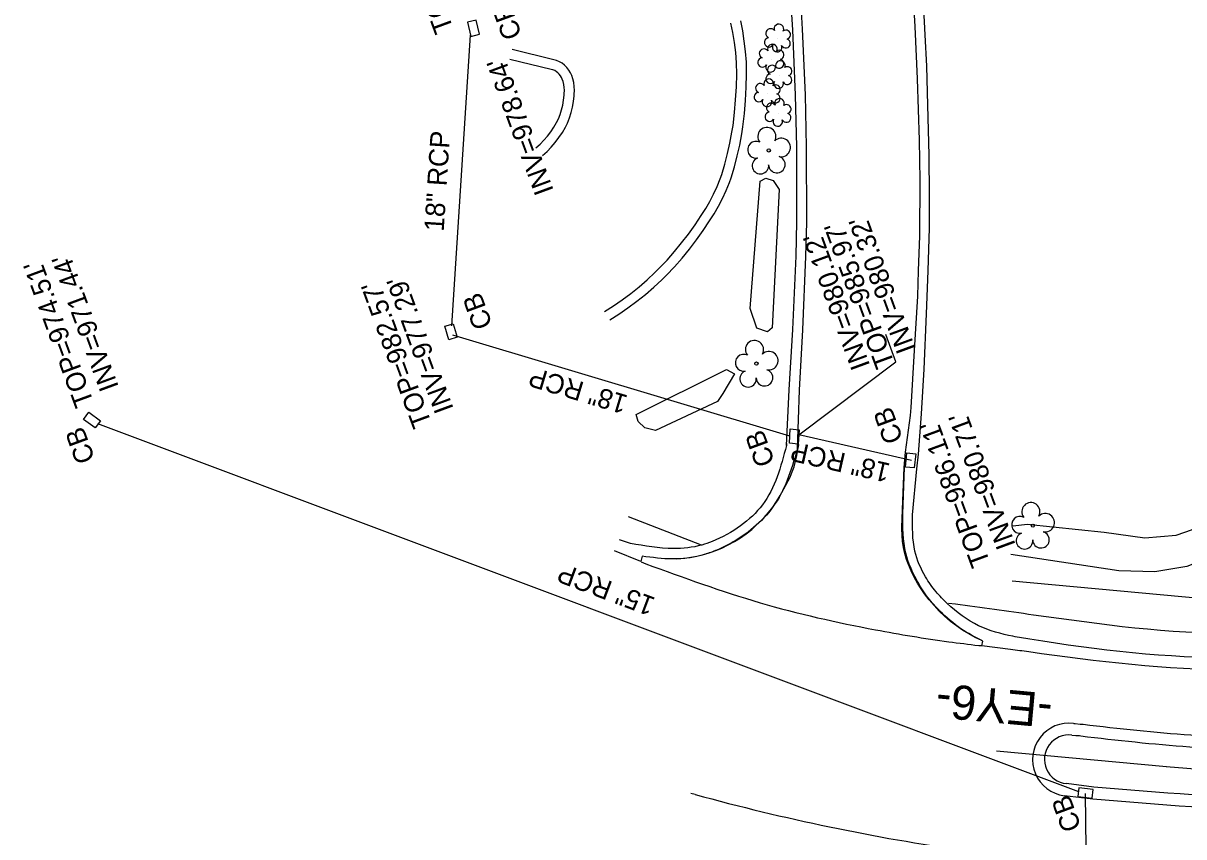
# Model space of a CAD drawing. Extents: x 1611576 to 1617186, y 899279 to 905462.
# Drawn here: x 1615716.5 to 1615954.6, y 904021 to 904187.9 of the extents above; entities that cross this region are included whole.
import ezdxf

# ---------------------------------------------------------------- set-up
doc = ezdxf.new("R2010")
doc.units = 0
for name, color, linetype in [('Exist Horizontal Alignment', 7, 'Continuous'), ('Exist Horizontal Alignment Direction Label', 7, 'Continuous'), ('Exist Right of Way Line', 7, 'Continuous'), ('Exist Roads Curbs', 7, 'Continuous'), ('Exist Roads EOP', 7, 'Continuous'), ('Exist Roads EOP Other', 7, 'Continuous'), ('Exist Roads EOT', 7, 'Continuous'), ('Exist Structure Minor Catch Basin', 7, 'Continuous'), ('Exist Structure Minor Catch Basin Leader', 7, 'Continuous'), ('Exist Structure Minor Catch Basin Text', 7, 'Continuous'), ('Exist Structure Minor Catch Basin Top Elevation', 7, 'Continuous'), ('Exist Structure Minor Pipes RCP 15 Inch', 7, 'Continuous'), ('Exist Structure Minor Pipes RCP 15 Inch Invert', 7, 'Continuous'), ('Exist Structure Minor Pipes RCP 15 Inch Text', 7, 'Continuous'), ('Exist Structure Minor Pipes RCP 18 Inch', 7, 'Continuous'), ('Exist Structure Minor Pipes RCP 18 Inch Invert', 7, 'Continuous'), ('Exist Structure Minor Pipes RCP 18 Inch Text', 7, 'Continuous'), ('Exist Vegetation Hedge Row', 7, 'Continuous'), ('Exist Vegetation Shrub CELL', 7, 'Continuous'), ('Exist Vegetation Tree CELL', 7, 'Continuous')]:
    doc.layers.add(name, color=color, linetype=linetype)

msp = doc.modelspace()

# ---------------------------------------------------------------- linework, layer by layer
at = {"layer": 'Exist Horizontal Alignment'}
msp.add_line((1615916.17, 904038.64), (1615951, 904035.43), dxfattribs=at)
msp.add_arc((1615982.39, 904376.05), 342.06, 264.7333, 287.2667, dxfattribs=at)
at = {"layer": 'Exist Right of Way Line'}
msp.add_line((1615919.38, 904073.49), (1615954.21, 904070.28), dxfattribs=at)
msp.add_arc((1615982.39, 904376.05), 307.06, 264.7333, 287.2667, dxfattribs=at)
at = {"layer": 'Exist Roads Curbs'}
for p, q in [((1615873.09, 904101.7), (1615873.06, 904101.28)), ((1615898.96, 904087.08), (1615899.79, 904096.52)), ((1615841.08, 904081.2), (1615838.85, 904081.9)), ((1615933.17, 904041.78), (1615933.45, 904041.7)), ((1615936.16, 904031.22), (1615930.53, 904031.95))]:
    msp.add_line(p, q, dxfattribs=at)
for points in [[(1615899.79, 904096.52), (1615900.18, 904099.49), (1615900.77, 904107.74), (1615901.33, 904116.93), (1615901.83, 904128.29), (1615902.14, 904137.09), (1615902.4, 904145.94), (1615902.44, 904152.54), (1615902.38, 904160.85), (1615902.1, 904171.04), (1615901.84, 904179.09), (1615901.55, 904185.49), (1615901.14, 904193.58), (1615900.6, 904201.84), (1615899.96, 904208.86), (1615899.17, 904216.8), (1615898.31, 904224.32), (1615897.3, 904232.49), (1615896.4, 904239.36), (1615895.25, 904247.03), (1615893.5, 904257.65)], [(1615873.06, 904101.28), (1615873.63, 904112.68), (1615874.39, 904125.07), (1615875.04, 904140.12), (1615875.19, 904147.13), (1615875.17, 904162.5), (1615874.94, 904173.09), (1615874.35, 904186.53), (1615873.89, 904193.95), (1615873.05, 904204.18), (1615872.42, 904211.71), (1615871.45, 904220.8), (1615870.59, 904227.98), (1615869.39, 904236.37), (1615866.57, 904254.69)], [(1615836.81, 904127.04), (1615838.69, 904128.23), (1615840.55, 904129.51), (1615842.36, 904130.85), (1615844.13, 904132.26), (1615845.84, 904133.73), (1615847.49, 904135.26), (1615848.44, 904136.19), (1615850.08, 904137.92), (1615851.65, 904139.71), (1615853.17, 904141.54), (1615854.61, 904143.43), (1615856, 904145.36), (1615857.29, 904147.32), (1615858.24, 904148.8), (1615859.14, 904150.35), (1615859.96, 904151.94), (1615860.71, 904153.57), (1615861.38, 904155.22), (1615861.74, 904156.19), (1615862.4, 904158.42), (1615862.98, 904160.65), (1615863.49, 904162.9), (1615863.9, 904165.16), (1615864.14, 904166.65), (1615864.45, 904169.34), (1615864.68, 904172.04), (1615864.83, 904174.73), (1615864.9, 904177.43), (1615864.89, 904179.86), (1615864.7, 904182.06), (1615864.43, 904184.2), (1615864.09, 904186.33), (1615863.68, 904188.35)], [(1615821.65, 904162.31), (1615822.53, 904163.1), (1615823.32, 904163.89), (1615824.06, 904164.73), (1615824.74, 904165.62), (1615825.36, 904166.55), (1615825.92, 904167.52), (1615826.29, 904168.24), (1615826.65, 904169.15), (1615826.95, 904170.12), (1615827.18, 904171.1), (1615827.35, 904172.1), (1615827.45, 904173.14), (1615827.47, 904173.42), (1615827.51, 904174.13), (1615827.48, 904174.72), (1615827.4, 904175.31), (1615827.26, 904175.89), (1615827.09, 904176.37), (1615826.92, 904176.77), (1615826.71, 904177.11), (1615826.47, 904177.42), (1615826.19, 904177.7), (1615825.88, 904177.94), (1615825.54, 904178.15), (1615825.16, 904178.31), (1615824.83, 904178.41), (1615816.33, 904180.46)], [(1615931.63, 904041.88), (1615932.4, 904041.81), (1615933.17, 904041.78)]]:
    msp.add_lwpolyline(points, dxfattribs=at)
msp.add_ellipse((1615930.99, 904036.92), major_axis=(-2.73, -4.18), ratio=0.999289, start_param=3.591477, end_param=6.769643, dxfattribs=at)
for points in [[(1616117.5, 904141.64), (1616119.61, 904131.89), (1616118.86, 904120.99), (1616117.54, 904115.53), (1616115.97, 904111.79), (1616113.21, 904107), (1616110.89, 904103.69), (1616104.9, 904097.71), (1616096.36, 904092.38), (1616065.87, 904079.76), (1616033.72, 904069.07), (1616000.54, 904061.43), (1615965.3, 904057.76), (1615923.02, 904061.54), (1615919.54, 904062.14), (1615912.5, 904064.32), (1615906.06, 904068.89), (1615903.75, 904071.29), (1615901.6, 904074.35), (1615899.43, 904079.59), (1615898.96, 904087.08)], [(1615873.06, 904101.28), (1615868.15, 904089.1), (1615863.66, 904084.81), (1615857.82, 904081.58), (1615855.69, 904080.86), (1615849.88, 904080.14), (1615841.08, 904081.2)], [(1615933.45, 904041.7), (1615955.8, 904039.5), (1615996.5, 904039.58), (1616026.82, 904042.27), (1616053.3, 904046.56), (1616074.92, 904051.74), (1616097, 904058.32)], [(1616097.28, 904047.76), (1616058.24, 904037.32), (1616017.59, 904031.47), (1615976.53, 904028.93), (1615936.16, 904031.22)]]:
    msp.add_spline(points, degree=3, dxfattribs=at)
at = {"layer": 'Exist Roads EOP'}
for p, q in [((1615875.55, 904101.49), (1615875.47, 904101.02)), ((1615896.95, 904087.21), (1615897.3, 904096.73)), ((1615913.16, 904060.17), (1615913.33, 904061.16)), ((1615919.06, 904059.46), (1615913.16, 904060.17)), ((1615933.35, 904044.14), (1615933.92, 904044.1)), ((1615935.89, 904028.72), (1615930.08, 904029.44))]:
    msp.add_line(p, q, dxfattribs=at)
for points in [[(1615843.47, 904078.58), (1615843.19, 904077.51), (1615837.77, 904079.69)], [(1615931.99, 904044.27), (1615932.27, 904044.23), (1615933.35, 904044.14)]]:
    msp.add_lwpolyline(points, dxfattribs=at)
msp.add_ellipse((1615931.03, 904036.86), major_axis=(-4.43, -6.02), ratio=0.998974, start_param=3.648024, end_param=6.790921, dxfattribs=at)
for points in [[(1616119.62, 904142.34), (1616122.11, 904132.17), (1616121.32, 904120.53), (1616119.78, 904114.71), (1616118.22, 904110.85), (1616115.45, 904105.64), (1616112.79, 904102.18), (1616106.49, 904095.88), (1616097.4, 904090.23), (1616066.74, 904077.37), (1616034.38, 904066.74), (1616001.17, 904059.04), (1615965.14, 904055.31), (1615922.78, 904058.94), (1615919.06, 904059.46)], [(1615875.47, 904101.02), (1615870.72, 904089.28), (1615862.14, 904081.49), (1615858.81, 904079.84), (1615856.29, 904078.93), (1615849.72, 904078), (1615843.47, 904078.58)], [(1615913.33, 904061.16), (1615908.86, 904063.71), (1615904.56, 904067.32), (1615902.11, 904070.03), (1615899.96, 904073.38), (1615897.55, 904079.2), (1615896.95, 904087.21)], [(1615933.92, 904044.1), (1615956.01, 904041.93), (1615996.4, 904042.04), (1616026.66, 904044.72), (1616052.83, 904049.09), (1616074.4, 904054.13), (1616095.78, 904060.53)], [(1616097.99, 904045.33), (1616058.52, 904034.87), (1616017.88, 904028.96), (1615976.43, 904026.45), (1615935.89, 904028.72)]]:
    msp.add_spline(points, degree=3, dxfattribs=at)
at = {"layer": 'Exist Roads EOP Other'}
for p, q in [((1615855.64, 904080.86), (1615840.69, 904086.62)), ((1615907.72, 904068.75), (1615906.28, 904068.84))]:
    msp.add_line(p, q, dxfattribs=at)
for points in [[(1615850.52, 904078.06), (1615851.93, 904078.15), (1615853.33, 904078.32), (1615854.71, 904078.58), (1615856.08, 904078.9), (1615857.43, 904079.31), (1615858.76, 904079.79), (1615859.83, 904080.25), (1615861.14, 904080.88), (1615862.4, 904081.58), (1615863.63, 904082.35), (1615864.81, 904083.18), (1615865.94, 904084.08), (1615867.02, 904085.04), (1615868.05, 904086.05), (1615868.47, 904086.51), (1615869.39, 904087.56), (1615870.26, 904088.66), (1615871.05, 904089.81), (1615871.79, 904091), (1615872.45, 904092.23), (1615872.52, 904092.38), (1615873.8, 904094.8), (1615874.26, 904095.85), (1615874.64, 904096.93), (1615874.94, 904098.03), (1615875.17, 904099.15), (1615875.32, 904100.28), (1615875.35, 904100.57), (1615875.75, 904112.62), (1615876.44, 904124.97), (1615877.08, 904140.06), (1615877.24, 904147.11), (1615877.21, 904162.52), (1615876.98, 904173.16), (1615876.39, 904186.64), (1615875.93, 904194.1)], [(1615913.18, 904061.27), (1615911.81, 904061.92), (1615910.48, 904062.64), (1615909.2, 904063.43), (1615907.95, 904064.29), (1615906.75, 904065.21), (1615906.68, 904065.27), (1615905.51, 904066.27), (1615904.4, 904067.33), (1615903.35, 904068.45), (1615902.35, 904069.62), (1615901.42, 904070.83), (1615900.71, 904071.86), (1615899.96, 904073.06), (1615899.27, 904074.29), (1615898.65, 904075.56), (1615898.1, 904076.86), (1615897.71, 904077.93), (1615897.36, 904079.14), (1615897.09, 904080.36), (1615896.89, 904081.61), (1615896.78, 904082.86), (1615896.74, 904084.11), (1615896.75, 904084.47), (1615896.92, 904089.91), (1615897.2, 904096.76), (1615897.48, 904099.9), (1615898.5, 904107.41), (1615898.67, 904109.06), (1615899.37, 904120.77), (1615900, 904131.92), (1615900.17, 904137.07), (1615900.43, 904144.27), (1615900.52, 904155.67), (1615900.38, 904163.91), (1615899.94, 904176.46), (1615899.48, 904187.22), (1615899.03, 904195.42)], [(1615835.72, 904128.77), (1615837.56, 904129.93), (1615839.36, 904131.17), (1615841.12, 904132.47), (1615842.83, 904133.83), (1615844.48, 904135.25), (1615846.08, 904136.74), (1615846.99, 904137.62), (1615848.58, 904139.3), (1615850.1, 904141.03), (1615851.57, 904142.81), (1615852.97, 904144.64), (1615854.32, 904146.52), (1615855.59, 904148.44), (1615856.5, 904149.86), (1615857.35, 904151.33), (1615858.13, 904152.84), (1615858.84, 904154.38), (1615859.48, 904155.95), (1615859.8, 904156.83), (1615860.44, 904158.97), (1615861, 904161.13), (1615861.49, 904163.31), (1615861.9, 904165.5), (1615862.12, 904166.93), (1615862.42, 904169.55), (1615862.64, 904172.18), (1615862.79, 904174.82), (1615862.86, 904177.46), (1615862.85, 904179.77), (1615862.67, 904181.85), (1615862.42, 904183.91), (1615862.08, 904185.96), (1615861.68, 904187.92)], [(1615823.01, 904160.77), (1615823.95, 904161.6), (1615824.83, 904162.49), (1615825.65, 904163.43), (1615826.41, 904164.42), (1615827.11, 904165.45), (1615827.73, 904166.53), (1615828.17, 904167.39), (1615828.59, 904168.47), (1615828.94, 904169.57), (1615829.2, 904170.69), (1615829.39, 904171.83), (1615829.51, 904172.98), (1615829.52, 904173.31), (1615829.57, 904174.11), (1615829.54, 904174.9), (1615829.43, 904175.7), (1615829.24, 904176.47), (1615829.01, 904177.13), (1615828.75, 904177.72), (1615828.41, 904178.28), (1615828.01, 904178.79), (1615827.55, 904179.25), (1615827.04, 904179.65), (1615826.48, 904179.98), (1615825.89, 904180.24), (1615825.38, 904180.4), (1615816.81, 904182.46)]]:
    msp.add_lwpolyline(points, dxfattribs=at)
msp.add_spline([(1616106.96, 904106.8), (1616101.73, 904101.46), (1616094.3, 904096.91), (1616063.81, 904084.29), (1616032.43, 904073.94), (1615999.62, 904066.32), (1615965.45, 904062.7), (1615923.72, 904066.51), (1615907.72, 904068.75)], degree=3, dxfattribs=at)
at = {"layer": 'Exist Roads EOT'}
for p, q in [((1615843.29, 904077.41), (1615844.2, 904077.02)), ((1615912.51, 904060.26), (1615913.08, 904060.29)), ((1615854.37, 904029.72), (1615853.45, 904029.9))]:
    msp.add_line(p, q, dxfattribs=at)
msp.add_ellipse((1615972.71, 904454.31), major_axis=(399.48, 187.91), ratio=0.997263, start_param=4.002237, end_param=4.130845, dxfattribs=at)
msp.add_spline([(1615844.2, 904077.02), (1615867.65, 904069.04), (1615891.35, 904063.48), (1615906.39, 904061.04), (1615912.51, 904060.26)], degree=3, dxfattribs=at)
at = {"layer": 'Exist Structure Minor Catch Basin'}
for points in [[(1615808.34, 904185.18), (1615810.09, 904185.63), (1615809.39, 904188.47), (1615807.64, 904188.07), (1615808.34, 904185.18)], [(1615802.97, 904125.74), (1615804.7, 904126.26), (1615805.53, 904123.47), (1615803.81, 904122.95), (1615802.97, 904125.74)], [(1615732.37, 904106.31), (1615731.27, 904104.87), (1615728.88, 904106.62), (1615729.97, 904108.09), (1615732.37, 904106.31)], [(1615873.86, 904104.68), (1615875.71, 904104.51), (1615875.46, 904101.54), (1615873.67, 904101.75), (1615873.86, 904104.68)], [(1615899.3, 904096.67), (1615897.47, 904096.83), (1615897.76, 904099.79), (1615899.63, 904099.56), (1615899.3, 904096.67)], [(1615933.06, 904031.04), (1615932.86, 904029.28), (1615935.81, 904028.92), (1615936.01, 904030.72), (1615933.06, 904031.04)]]:
    msp.add_lwpolyline(points, dxfattribs=at)
at = {"layer": 'Exist Structure Minor Catch Basin Leader'}
for points in [[(1615875.61, 904103.46), (1615895.54, 904118.41), (1615893.47, 904124.04)], [(1615934.33, 904029.89), (1615934.75, 903996.19), (1615936.83, 903990.56)]]:
    msp.add_lwpolyline(points, dxfattribs=at)
at = {"layer": 'Exist Structure Minor Pipes RCP 15 Inch'}
msp.add_line((1615933.05, 904030.25), (1615731.82, 904105.72), dxfattribs=at)
msp.add_line((1615933.05, 904030.25), (1615731.82, 904105.72), dxfattribs=at)
at = {"layer": 'Exist Structure Minor Pipes RCP 18 Inch'}
for p, q in [((1615804.4, 904125.84), (1615808.29, 904185.42)), ((1615804.4, 904125.84), (1615808.29, 904185.42)), ((1615873.78, 904103.2), (1615804.66, 904123.9)), ((1615873.78, 904103.2), (1615804.66, 904123.9)), ((1615898.71, 904098.2), (1615875.61, 904103.46)), ((1615898.71, 904098.2), (1615875.61, 904103.46))]:
    msp.add_line(p, q, dxfattribs=at)
at = {"layer": 'Exist Vegetation Hedge Row'}
for points in [[(1615866.98, 904125.36), (1615865.64, 904129.37), (1615867.66, 904155.49), (1615868.83, 904156.11), (1615870.36, 904155.6), (1615871.6, 904153.77), (1615870.17, 904125.4), (1615869.21, 904124.61), (1615866.98, 904125.36)], [(1615842.22, 904107.61), (1615860.77, 904116.84), (1615862.38, 904115.95), (1615860.03, 904111.97), (1615858.91, 904110.29), (1615846.2, 904104.35), (1615844, 904104.92), (1615842.68, 904106.22), (1615842.22, 904107.61)], [(1615938.23, 904083.52), (1615946.62, 904082.36), (1615953, 904082.91), (1615956.38, 904084.07), (1615958.13, 904086.09), (1615963.08, 904093.6), (1615965.84, 904100.45), (1615967.6, 904101.8), (1615969.21, 904101.4), (1615971.43, 904100.05), (1615971.79, 904098.68), (1615971.84, 904095.94), (1615967.35, 904085.46), (1615960.72, 904078.64), (1615955.21, 904076.48), (1615948.65, 904075.36), (1615941.25, 904075.57), (1615919.09, 904078.95)], [(1615919.48, 904084.71), (1615919.58, 904084.8), (1615922.48, 904085.14), (1615938.23, 904083.52)]]:
    msp.add_lwpolyline(points, dxfattribs=at)
at = {"layer": 'Exist Vegetation Shrub CELL'}
for p, q in [((1615871.3, 904184.66), (1615871.3, 904184.66)), ((1615869.95, 904180.52), (1615869.95, 904180.52)), ((1615871.6, 904177.16), (1615871.6, 904177.16)), ((1615869.2, 904173.42), (1615869.2, 904173.42)), ((1615871.42, 904169.41), (1615871.42, 904169.41))]:
    msp.add_line(p, q, dxfattribs=at)
for centre, radius, start, end in [((1615869.81, 904185.79), 0.968, 35.8908, 245.4216), ((1615871.52, 904186.7), 0.99, 334.8391, 200.4717), ((1615872.97, 904185.53), 0.929, 284.4567, 126.0861), ((1615869.5, 904183.95), 0.955, 95.1099, 327.9534), ((1615872.93, 904183.73), 0.937, 204.9913, 73.4601), ((1615868.47, 904181.65), 0.968, 35.8908, 245.4216), ((1615870.18, 904182.56), 0.99, 334.8391, 200.4717), ((1615871.17, 904182.98), 0.984, 151.2797, 21.387), ((1615871.62, 904181.39), 0.929, 284.4567, 126.0861), ((1615868.15, 904179.82), 0.955, 95.1099, 327.9534), ((1615869.82, 904178.84), 0.984, 151.2797, 21.387), ((1615870.12, 904178.29), 0.968, 35.8908, 245.4216), ((1615871.59, 904179.59), 0.937, 204.9913, 73.4601), ((1615871.83, 904179.2), 0.99, 334.8391, 200.4717), ((1615869.8, 904176.46), 0.955, 95.1099, 327.9534), ((1615873.24, 904176.23), 0.937, 204.9913, 73.4601), ((1615873.27, 904178.03), 0.929, 284.4567, 126.0861), ((1615867.72, 904174.55), 0.968, 35.8908, 245.4216), ((1615869.43, 904175.46), 0.99, 334.8391, 200.4717), ((1615870.87, 904174.29), 0.929, 284.4567, 126.0861), ((1615871.47, 904175.48), 0.984, 151.2797, 21.387), ((1615867.4, 904172.72), 0.955, 95.1099, 327.9534), ((1615869.07, 904171.74), 0.984, 151.2797, 21.387), ((1615870.84, 904172.49), 0.937, 204.9913, 73.4601), ((1615871.65, 904171.45), 0.99, 334.8391, 200.4717), ((1615869.62, 904168.7), 0.955, 95.1099, 327.9534), ((1615869.94, 904170.53), 0.968, 35.8908, 245.4216), ((1615873.09, 904170.27), 0.929, 284.4567, 126.0861), ((1615871.29, 904167.72), 0.984, 151.2797, 21.387), ((1615873.06, 904168.48), 0.937, 204.9913, 73.4601)]:
    msp.add_arc(centre, radius, start, end, dxfattribs=at)
at = {"layer": 'Exist Vegetation Tree CELL'}
for p, q in [((1615869.44, 904161.79), (1615869.44, 904161.79)), ((1615866.91, 904118.08), (1615866.91, 904118.08)), ((1615923.61, 904084.85), (1615923.61, 904084.85))]:
    msp.add_line(p, q, dxfattribs=at)
for centre in [(1615869.44, 904161.79), (1615866.91, 904118.08), (1615923.61, 904084.85)]:
    msp.add_circle(centre, 0.326, dxfattribs=at)
for centre, radius, start, end in [((1615869.06, 904164.66), 1.86, 330.1651, 219.7134), ((1615866.84, 904161.94), 1.73, 62.6636, 279.3457), ((1615871.99, 904162.38), 1.9, 257.1011, 134.1999), ((1615867.74, 904158.67), 1.69, 111.5671, 6.231), ((1615871.11, 904158.89), 1.7, 181.2822, 74.56), ((1615866.52, 904120.96), 1.86, 330.1651, 219.7134), ((1615864.3, 904118.24), 1.73, 62.6636, 279.3457), ((1615869.46, 904118.67), 1.9, 257.1011, 134.1999), ((1615865.2, 904114.96), 1.69, 111.5671, 6.231), ((1615868.58, 904115.18), 1.7, 181.2822, 74.56), ((1615923.22, 904087.72), 1.86, 330.1651, 219.7134), ((1615921, 904085), 1.73, 62.6636, 279.3457), ((1615926.16, 904085.44), 1.9, 257.1011, 134.1999), ((1615921.9, 904081.73), 1.69, 111.5671, 6.231), ((1615925.28, 904081.95), 1.7, 181.2822, 74.56)]:
    msp.add_arc(centre, radius, start, end, dxfattribs=at)

# ---------------------------------------------------------------- texts
at = {"layer": 'Exist Horizontal Alignment Direction Label'}
msp.add_text('-EY6-', height=7, rotation=174.7333, dxfattribs=at).set_placement((1615927.89, 904050.33))
at = {"layer": 'Exist Structure Minor Catch Basin Text'}
for p in [(1615818.87, 904185.39), (1615812.83, 904125.98), (1615897.07, 904102.52), (1615731.3, 904098.44), (1615870.76, 904097.82), (1615933.62, 904022.95)]:
    msp.add_text('CB', height=4, rotation=110.2165, dxfattribs=at).set_placement(p)
at = {"layer": 'Exist Structure Minor Catch Basin Top Elevation'}
for s, p in [("TOP=983.90'", (1615804.83, 904186.68)), ("TOP=985.97'", (1615895.32, 904118)), ("TOP=974.51'", (1615731.05, 904110.04)), ("TOP=982.57'", (1615800.35, 904105.79)), ("TOP=986.11'", (1615914.93, 904077.22))]:
    msp.add_text(s, height=4, rotation=110.2165, dxfattribs=at).set_placement(p)
at = {"layer": 'Exist Structure Minor Pipes RCP 15 Inch Invert'}
msp.add_text("INV=971.44'", height=4, rotation=110.2165, dxfattribs=at).set_placement((1615736.15, 904113.3))
at = {"layer": 'Exist Structure Minor Pipes RCP 15 Inch Text'}
msp.add_text('15" RCP', height=4, rotation=159.4429, dxfattribs=at).set_placement((1615846.4, 904069.96))
at = {"layer": 'Exist Structure Minor Pipes RCP 18 Inch Invert'}
for s, p in [("INV=978.64'", (1615825.38, 904153.55)), ("INV=980.32'", (1615899.64, 904121.05)), ("INV=980.12'", (1615890.29, 904117.68)), ("INV=977.29'", (1615804.85, 904108.8)), ("INV=980.71'", (1615920.12, 904080.86))]:
    msp.add_text(s, height=4, rotation=110.2165, dxfattribs=at).set_placement(p)
at = {"layer": 'Exist Structure Minor Pipes RCP 18 Inch Text'}
for rotation, p in [(86.2701, (1615802.75, 904145.08)), (163.3289, (1615840.75, 904111.47)), (167.1839, (1615894.58, 904097.52))]:
    msp.add_text('18" RCP', height=4, rotation=rotation, dxfattribs=at).set_placement(p)

doc.saveas('drawing.dxf')
